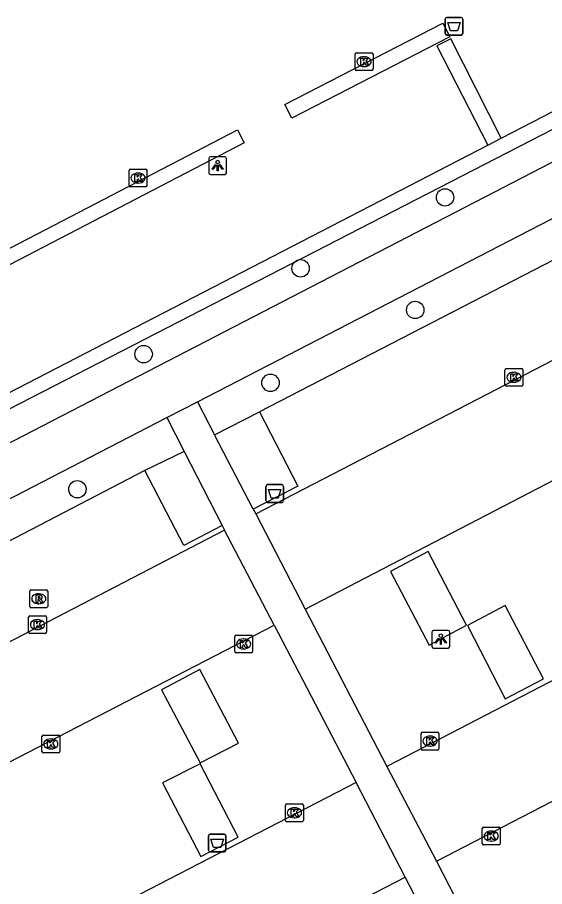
# Model space of a CAD drawing. Extents: x 158838 to 160074, y 386376 to 387776.
# Drawn here: x 159348.53 to 159378.18, y 387239.81 to 387288.7 of the extents above; entities that cross this region are included whole.
import ezdxf

# ---------------------------------------------------------------- set-up
doc = ezdxf.new("R2010")
doc.units = 0
for name, color, linetype in [('IMGEO_Afvalbak', 7, 'Continuous'), ('IMGEO_Boom', 7, 'Continuous'), ('IMGEO_Groenvoorziening', 7, 'Continuous'), ('IMGEO_Haag', 7, 'Continuous'), ('IMGEO_Kolk', 7, 'Continuous'), ('IMGEO_Lichtpunt', 7, 'Continuous'), ('IMGEO_Parkeervlak_gesloten', 7, 'Continuous'), ('IMGEO_Rijbaan_lokaal_gesloten', 7, 'Continuous'), ('IMGEO_Rijbaan_lokaal_open', 7, 'Continuous'), ('IMGEO_Rioolput', 7, 'Continuous'), ('IMGEO_Voetpad_open', 7, 'Continuous')]:
    doc.layers.add(name, color=color, linetype=linetype)

msp = doc.modelspace()

# ---------------------------------------------------------------- linework, layer by layer
at = {"layer": 'IMGEO_Afvalbak'}
for p, q in [((159372.586, 387287.798), (159372.586, 387288.598)), ((159372.586, 387288.598), (159372.586, 387287.798)), ((159372.686, 387288.698), (159373.476, 387288.698)), ((159373.476, 387288.698), (159372.686, 387288.698)), ((159373.576, 387288.598), (159373.576, 387287.798)), ((159373.576, 387287.798), (159373.576, 387288.598)), ((159373.476, 387287.698), (159372.686, 387287.698)), ((159372.686, 387287.698), (159373.476, 387287.698)), ((159362.502, 387261.521), (159362.502, 387262.321)), ((159362.502, 387262.321), (159362.502, 387261.521)), ((159362.602, 387262.421), (159363.392, 387262.421)), ((159363.392, 387262.421), (159362.602, 387262.421)), ((159363.492, 387262.321), (159363.492, 387261.521)), ((159363.492, 387261.521), (159363.492, 387262.321)), ((159363.392, 387261.421), (159362.602, 387261.421)), ((159362.602, 387261.421), (159363.392, 387261.421)), ((159359.269, 387241.859), (159359.269, 387242.659)), ((159359.269, 387242.659), (159359.269, 387241.859)), ((159359.369, 387242.759), (159360.159, 387242.759)), ((159360.159, 387242.759), (159359.369, 387242.759)), ((159360.259, 387242.659), (159360.259, 387241.859)), ((159360.259, 387241.859), (159360.259, 387242.659)), ((159360.159, 387241.759), (159359.369, 387241.759)), ((159359.369, 387241.759), (159360.159, 387241.759))]:
    msp.add_line(p, q, dxfattribs=at)
for points in [[(159372.729, 387288.412), (159373.433, 387288.412), (159373.284, 387287.942), (159372.878, 387287.942), (159372.729, 387288.412)], [(159362.645, 387262.135), (159363.349, 387262.135), (159363.2, 387261.665), (159362.794, 387261.665), (159362.645, 387262.135)], [(159359.412, 387242.473), (159360.116, 387242.473), (159359.967, 387242.003), (159359.561, 387242.003), (159359.412, 387242.473)]]:
    msp.add_lwpolyline(points, dxfattribs=at)
for centre, start, end in [((159372.686, 387288.598), 90, 180), ((159372.686, 387288.598), 90, 180), ((159373.476, 387288.598), 0, 90), ((159373.476, 387288.598), 360, 90), ((159372.686, 387287.798), 180, 270), ((159372.686, 387287.798), 180, 270), ((159373.476, 387287.798), 270, 0), ((159373.476, 387287.798), 270, 0), ((159362.602, 387262.321), 90, 180), ((159362.602, 387262.321), 90, 180), ((159363.392, 387262.321), 0, 90), ((159363.392, 387262.321), 360, 90), ((159362.602, 387261.521), 180, 270), ((159362.602, 387261.521), 180, 270), ((159363.392, 387261.521), 270, 0), ((159363.392, 387261.521), 270, 0), ((159359.369, 387242.659), 90, 180), ((159359.369, 387242.659), 90, 180), ((159360.159, 387242.659), 0, 90), ((159360.159, 387242.659), 360, 90), ((159359.369, 387241.859), 180, 270), ((159359.369, 387241.859), 180, 270), ((159360.159, 387241.859), 270, 0), ((159360.159, 387241.859), 270, 0)]:
    msp.add_arc(centre, 0.1, start, end, dxfattribs=at)
at = {"layer": 'IMGEO_Boom'}
for centre in [(159372.579, 387278.572), (159364.457, 387274.583), (159370.899, 387272.242), (159355.629, 387269.756), (159362.762, 387268.144), (159351.903, 387262.158)]:
    msp.add_circle(centre, 0.489, dxfattribs=at)
at = {"layer": 'IMGEO_Groenvoorziening'}
for points in [[(159359.621, 387265.22), (159362.14, 387266.519)], [(159357.915, 387264.279), (159355.697, 387263.204)]]:
    msp.add_lwpolyline(points, dxfattribs=at)
at = {"layer": 'IMGEO_Haag'}
for points in [[(159316.158, 387250.264), (159383.735, 387285.04)], [(159374.987, 387281.519), (159375.731, 387281.904)]]:
    msp.add_lwpolyline(points, dxfattribs=at)
at = {"layer": 'IMGEO_Kolk'}
for p, q in [((159367.526, 387285.782), (159367.526, 387286.634)), ((159367.601, 387286.708), (159368.453, 387286.708)), ((159368.527, 387286.634), (159368.527, 387285.782)), ((159368.014, 387286.488), (159368.039, 387286.488)), ((159368.453, 387285.708), (159367.601, 387285.708)), ((159368.037, 387285.928), (159368.012, 387285.928)), ((159354.817, 387279.236), (159354.817, 387280.088)), ((159354.892, 387280.162), (159355.744, 387280.162)), ((159355.305, 387279.942), (159355.33, 387279.942)), ((159355.818, 387280.088), (159355.818, 387279.236)), ((159355.328, 387279.382), (159355.303, 387279.382)), ((159355.744, 387279.162), (159354.892, 387279.162)), ((159375.949, 387268.028), (159375.949, 387268.88)), ((159376.024, 387268.954), (159376.876, 387268.954)), ((159376.437, 387268.734), (159376.462, 387268.734)), ((159376.95, 387268.88), (159376.95, 387268.028)), ((159376.46, 387268.174), (159376.435, 387268.174)), ((159376.876, 387267.954), (159376.024, 387267.954)), ((159349.16, 387254.117), (159349.16, 387254.969)), ((159349.235, 387255.043), (159350.087, 387255.043)), ((159349.648, 387254.823), (159349.673, 387254.823)), ((159350.161, 387254.969), (159350.161, 387254.117)), ((159350.087, 387254.043), (159349.235, 387254.043)), ((159349.671, 387254.263), (159349.646, 387254.263)), ((159360.748, 387253.033), (159360.748, 387253.885)), ((159360.823, 387253.959), (159361.675, 387253.959)), ((159361.749, 387253.885), (159361.749, 387253.033)), ((159361.236, 387253.739), (159361.261, 387253.739)), ((159361.675, 387252.959), (159360.823, 387252.959)), ((159361.259, 387253.179), (159361.234, 387253.179)), ((159371.308, 387248.492), (159372.16, 387248.492)), ((159349.911, 387247.408), (159349.911, 387248.26)), ((159349.986, 387248.334), (159350.838, 387248.334)), ((159350.399, 387248.114), (159350.424, 387248.114)), ((159350.912, 387248.26), (159350.912, 387247.408)), ((159371.233, 387247.566), (159371.233, 387248.418)), ((159371.721, 387248.272), (159371.746, 387248.272)), ((159372.234, 387248.418), (159372.234, 387247.566)), ((159350.422, 387247.554), (159350.397, 387247.554)), ((159372.16, 387247.492), (159371.308, 387247.492)), ((159371.744, 387247.712), (159371.719, 387247.712)), ((159350.838, 387247.334), (159349.986, 387247.334)), ((159363.609, 387243.535), (159363.609, 387244.387)), ((159363.684, 387244.461), (159364.536, 387244.461)), ((159364.097, 387244.241), (159364.122, 387244.241)), ((159364.61, 387244.387), (159364.61, 387243.535)), ((159364.12, 387243.681), (159364.095, 387243.681)), ((159364.536, 387243.461), (159363.684, 387243.461)), ((159374.747, 387243.151), (159375.599, 387243.151)), ((159374.672, 387242.225), (159374.672, 387243.077)), ((159375.16, 387242.931), (159375.185, 387242.931)), ((159375.673, 387243.077), (159375.673, 387242.225)), ((159375.599, 387242.151), (159374.747, 387242.151)), ((159375.183, 387242.371), (159375.158, 387242.371))]:
    msp.add_line(p, q, dxfattribs=at)
for points in [[(159367.526, 387285.782), (159367.526, 387286.634)], [(159367.601, 387286.708), (159368.453, 387286.708)], [(159368.527, 387286.634), (159368.527, 387285.782)], [(159367.847, 387286.408), (159367.97, 387286.408), (159367.97, 387286.257), (159368.1, 387286.408), (159368.264, 387286.408), (159368.118, 387286.257), (159368.271, 387286.008), (159368.119, 387286.008), (159368.034, 387286.172), (159367.97, 387286.105), (159367.97, 387286.008), (159367.847, 387286.008), (159367.847, 387286.408)], [(159368.453, 387285.708), (159367.601, 387285.708)], [(159354.817, 387279.236), (159354.817, 387280.088)], [(159354.892, 387280.162), (159355.744, 387280.162)], [(159355.138, 387279.862), (159355.261, 387279.862), (159355.261, 387279.711), (159355.391, 387279.862), (159355.555, 387279.862), (159355.409, 387279.711), (159355.562, 387279.462), (159355.41, 387279.462), (159355.325, 387279.626), (159355.261, 387279.559), (159355.261, 387279.462), (159355.138, 387279.462), (159355.138, 387279.862)], [(159355.818, 387280.088), (159355.818, 387279.236)], [(159355.744, 387279.162), (159354.892, 387279.162)], [(159375.949, 387268.028), (159375.949, 387268.88)], [(159376.024, 387268.954), (159376.876, 387268.954)], [(159376.27, 387268.654), (159376.393, 387268.654), (159376.393, 387268.503), (159376.523, 387268.654), (159376.687, 387268.654), (159376.541, 387268.503), (159376.694, 387268.254), (159376.542, 387268.254), (159376.457, 387268.418), (159376.393, 387268.351), (159376.393, 387268.254), (159376.27, 387268.254), (159376.27, 387268.654)], [(159376.95, 387268.88), (159376.95, 387268.028)], [(159376.876, 387267.954), (159376.024, 387267.954)], [(159349.16, 387254.117), (159349.16, 387254.969)], [(159349.235, 387255.043), (159350.087, 387255.043)], [(159350.161, 387254.969), (159350.161, 387254.117)], [(159349.481, 387254.743), (159349.604, 387254.743), (159349.604, 387254.592), (159349.734, 387254.743), (159349.898, 387254.743), (159349.752, 387254.592), (159349.905, 387254.343), (159349.753, 387254.343), (159349.668, 387254.507), (159349.604, 387254.44), (159349.604, 387254.343), (159349.481, 387254.343), (159349.481, 387254.743)], [(159350.087, 387254.043), (159349.235, 387254.043)], [(159360.748, 387253.033), (159360.748, 387253.885)], [(159360.823, 387253.959), (159361.675, 387253.959)], [(159361.749, 387253.885), (159361.749, 387253.033)], [(159361.069, 387253.659), (159361.192, 387253.659), (159361.192, 387253.508), (159361.322, 387253.659), (159361.486, 387253.659), (159361.34, 387253.508), (159361.493, 387253.259), (159361.341, 387253.259), (159361.256, 387253.423), (159361.192, 387253.356), (159361.192, 387253.259), (159361.069, 387253.259), (159361.069, 387253.659)], [(159361.675, 387252.959), (159360.823, 387252.959)], [(159371.308, 387248.492), (159372.16, 387248.492)], [(159349.911, 387247.408), (159349.911, 387248.26)], [(159349.986, 387248.334), (159350.838, 387248.334)], [(159350.232, 387248.034), (159350.355, 387248.034), (159350.355, 387247.883), (159350.485, 387248.034), (159350.649, 387248.034), (159350.503, 387247.883), (159350.656, 387247.634), (159350.504, 387247.634), (159350.419, 387247.798), (159350.355, 387247.731), (159350.355, 387247.634), (159350.232, 387247.634), (159350.232, 387248.034)], [(159350.912, 387248.26), (159350.912, 387247.408)], [(159371.233, 387247.566), (159371.233, 387248.418)], [(159371.554, 387248.192), (159371.677, 387248.192), (159371.677, 387248.041), (159371.807, 387248.192), (159371.971, 387248.192), (159371.825, 387248.041), (159371.978, 387247.792), (159371.826, 387247.792), (159371.741, 387247.956), (159371.677, 387247.889), (159371.677, 387247.792), (159371.554, 387247.792), (159371.554, 387248.192)], [(159372.234, 387248.418), (159372.234, 387247.566)], [(159372.16, 387247.492), (159371.308, 387247.492)], [(159350.838, 387247.334), (159349.986, 387247.334)], [(159363.609, 387243.535), (159363.609, 387244.387)], [(159363.684, 387244.461), (159364.536, 387244.461)], [(159363.93, 387244.161), (159364.053, 387244.161), (159364.053, 387244.01), (159364.183, 387244.161), (159364.347, 387244.161), (159364.201, 387244.01), (159364.354, 387243.761), (159364.202, 387243.761), (159364.117, 387243.925), (159364.053, 387243.858), (159364.053, 387243.761), (159363.93, 387243.761), (159363.93, 387244.161)], [(159364.61, 387244.387), (159364.61, 387243.535)], [(159364.536, 387243.461), (159363.684, 387243.461)], [(159374.747, 387243.151), (159375.599, 387243.151)], [(159374.672, 387242.225), (159374.672, 387243.077)], [(159374.993, 387242.851), (159375.116, 387242.851), (159375.116, 387242.7), (159375.246, 387242.851), (159375.41, 387242.851), (159375.264, 387242.7), (159375.417, 387242.451), (159375.265, 387242.451), (159375.18, 387242.615), (159375.116, 387242.548), (159375.116, 387242.451), (159374.993, 387242.451), (159374.993, 387242.851)], [(159375.673, 387243.077), (159375.673, 387242.225)], [(159375.599, 387242.151), (159374.747, 387242.151)]]:
    msp.add_lwpolyline(points, dxfattribs=at)
for centre, start, end in [((159367.603, 387286.632), 91.552, 178.448), ((159367.603, 387286.632), 91.552, 178.448), ((159368.451, 387286.632), 1.552, 88.448), ((159368.451, 387286.632), 1.552, 88.448), ((159367.603, 387285.784), 181.552, 268.448), ((159367.603, 387285.784), 181.552, 268.448), ((159368.451, 387285.784), 271.552, 358.448), ((159368.451, 387285.784), 271.552, 358.448), ((159354.894, 387280.086), 91.552, 178.448), ((159354.894, 387280.086), 91.552, 178.448), ((159355.742, 387280.086), 1.552, 88.448), ((159355.742, 387280.086), 1.552, 88.448), ((159354.894, 387279.238), 181.552, 268.448), ((159354.894, 387279.238), 181.552, 268.448), ((159355.742, 387279.238), 271.552, 358.448), ((159355.742, 387279.238), 271.552, 358.448), ((159376.026, 387268.878), 91.552, 178.448), ((159376.026, 387268.878), 91.552, 178.448), ((159376.874, 387268.878), 1.552, 88.448), ((159376.874, 387268.878), 1.552, 88.448), ((159376.026, 387268.03), 181.552, 268.448), ((159376.026, 387268.03), 181.552, 268.448), ((159376.874, 387268.03), 271.552, 358.448), ((159376.874, 387268.03), 271.552, 358.448), ((159349.237, 387254.967), 91.552, 178.448), ((159349.237, 387254.967), 91.552, 178.448), ((159350.085, 387254.967), 1.552, 88.448), ((159350.085, 387254.967), 1.552, 88.448), ((159349.237, 387254.119), 181.552, 268.448), ((159349.237, 387254.119), 181.552, 268.448), ((159350.085, 387254.119), 271.552, 358.448), ((159350.085, 387254.119), 271.552, 358.448), ((159360.825, 387253.883), 91.552, 178.448), ((159360.825, 387253.883), 91.552, 178.448), ((159361.673, 387253.883), 1.552, 88.448), ((159361.673, 387253.883), 1.552, 88.448), ((159360.825, 387253.035), 181.552, 268.448), ((159360.825, 387253.035), 181.552, 268.448), ((159361.673, 387253.035), 271.552, 358.448), ((159361.673, 387253.035), 271.552, 358.448), ((159371.31, 387248.416), 91.552, 178.448), ((159371.31, 387248.416), 91.552, 178.448), ((159372.158, 387248.416), 1.552, 88.448), ((159372.158, 387248.416), 1.552, 88.448), ((159349.988, 387248.258), 91.552, 178.448), ((159349.988, 387248.258), 91.552, 178.448), ((159350.836, 387248.258), 1.552, 88.448), ((159350.836, 387248.258), 1.552, 88.448), ((159371.31, 387247.568), 181.552, 268.448), ((159371.31, 387247.568), 181.552, 268.448), ((159372.158, 387247.568), 271.552, 358.448), ((159372.158, 387247.568), 271.552, 358.448), ((159349.988, 387247.41), 181.552, 268.448), ((159349.988, 387247.41), 181.552, 268.448), ((159350.836, 387247.41), 271.552, 358.448), ((159350.836, 387247.41), 271.552, 358.448), ((159363.686, 387244.385), 91.552, 178.448), ((159363.686, 387244.385), 91.552, 178.448), ((159364.534, 387244.385), 1.552, 88.448), ((159364.534, 387244.385), 1.552, 88.448), ((159363.686, 387243.537), 181.552, 268.448), ((159363.686, 387243.537), 181.552, 268.448), ((159364.534, 387243.537), 271.552, 358.448), ((159364.534, 387243.537), 271.552, 358.448), ((159374.749, 387243.075), 91.552, 178.448), ((159374.749, 387243.075), 91.552, 178.448), ((159375.597, 387243.075), 1.552, 88.448), ((159375.597, 387243.075), 1.552, 88.448), ((159374.749, 387242.227), 181.552, 268.448), ((159374.749, 387242.227), 181.552, 268.448), ((159375.597, 387242.227), 271.552, 358.448), ((159375.597, 387242.227), 271.552, 358.448)]:
    msp.add_arc(centre, 0.0765, start, end, dxfattribs=at)
for centre, major_axis, ratio, start_param, end_param in [((159368.013, 387286.208), (-0.387, 0.002), 0.722429, 4.712389, 7.853982), ((159368.038, 387286.208), (-0.39, 0.002), 0.717154, 1.570796, 4.712389), ((159355.304, 387279.662), (-0.387, 0.002), 0.722429, 4.712389, 7.853982), ((159355.329, 387279.662), (-0.39, 0.002), 0.717154, 1.570796, 4.712389), ((159376.436, 387268.454), (-0.387, 0.002), 0.722429, 4.712389, 7.853982), ((159376.461, 387268.454), (-0.39, 0.002), 0.717154, 1.570796, 4.712389), ((159349.647, 387254.543), (-0.387, 0.002), 0.722429, 4.712389, 7.853982), ((159349.672, 387254.543), (-0.39, 0.002), 0.717154, 1.570796, 4.712389), ((159361.235, 387253.459), (-0.387, 0.002), 0.722429, 4.712389, 7.853982), ((159361.26, 387253.459), (-0.39, 0.002), 0.717154, 1.570796, 4.712389), ((159350.398, 387247.834), (-0.387, 0.002), 0.722429, 4.712389, 7.853982), ((159350.423, 387247.834), (-0.39, 0.002), 0.717154, 1.570796, 4.712389), ((159371.72, 387247.992), (-0.387, 0.002), 0.722429, 4.712389, 7.853982), ((159371.745, 387247.992), (-0.39, 0.002), 0.717154, 1.570796, 4.712389), ((159364.096, 387243.961), (-0.387, 0.002), 0.722429, 4.712389, 7.853982), ((159364.121, 387243.961), (-0.39, 0.002), 0.717154, 1.570796, 4.712389), ((159375.159, 387242.651), (-0.387, 0.002), 0.722429, 4.712389, 7.853982), ((159375.184, 387242.651), (-0.39, 0.002), 0.717154, 1.570796, 4.712389)]:
    msp.add_ellipse(centre, major_axis=major_axis, ratio=ratio, start_param=start_param, end_param=end_param, dxfattribs=at)
at = {"layer": 'IMGEO_Lichtpunt'}
for p, q in [((159359.29, 387280.765), (159359.29, 387279.958)), ((159359.29, 387280.765), (159359.29, 387279.958)), ((159360.192, 387280.86), (159359.384, 387280.86)), ((159360.192, 387280.86), (159359.384, 387280.86)), ((159360.286, 387279.958), (159360.286, 387280.765)), ((159360.286, 387279.958), (159360.286, 387280.765)), ((159359.384, 387279.864), (159360.192, 387279.864)), ((159359.384, 387279.864), (159360.192, 387279.864)), ((159371.842, 387254.127), (159371.842, 387253.32)), ((159371.842, 387254.127), (159371.842, 387253.32)), ((159372.744, 387254.222), (159371.936, 387254.222)), ((159372.744, 387254.222), (159371.936, 387254.222)), ((159372.838, 387253.32), (159372.838, 387254.127)), ((159372.838, 387253.32), (159372.838, 387254.127)), ((159371.936, 387253.226), (159372.744, 387253.226)), ((159371.936, 387253.226), (159372.744, 387253.226))]:
    msp.add_line(p, q, dxfattribs=at)
for points in [[(159359.664, 387280.429), (159359.703, 387280.401), (159359.515, 387280.139), (159359.477, 387280.166), (159359.664, 387280.429)], [(159359.766, 387280.381), (159359.813, 387280.381), (159359.813, 387280.059), (159359.766, 387280.059), (159359.766, 387280.381)], [(159359.876, 387280.401), (159359.914, 387280.428), (159360.101, 387280.166), (159360.062, 387280.138), (159359.876, 387280.401)], [(159372.216, 387253.791), (159372.255, 387253.763), (159372.067, 387253.501), (159372.029, 387253.528), (159372.216, 387253.791)], [(159372.318, 387253.743), (159372.365, 387253.743), (159372.365, 387253.421), (159372.318, 387253.421), (159372.318, 387253.743)], [(159372.428, 387253.763), (159372.466, 387253.79), (159372.653, 387253.528), (159372.614, 387253.5), (159372.428, 387253.763)]]:
    msp.add_lwpolyline(points, dxfattribs=at)
for centre in [(159359.789, 387280.563), (159372.341, 387253.925)]:
    msp.add_circle(centre, 0.0994, dxfattribs=at)
for centre, start, end in [((159359.384, 387280.765), 90, 180), ((159359.384, 387280.765), 90, 180), ((159360.192, 387280.765), 0, 90), ((159360.192, 387280.765), 0, 90), ((159359.384, 387279.958), 180, 270), ((159359.384, 387279.958), 180, 270), ((159360.192, 387279.958), 270, 0), ((159360.192, 387279.958), 270, 360), ((159371.936, 387254.127), 90, 180), ((159371.936, 387254.127), 90, 180), ((159372.744, 387254.127), 0, 90), ((159372.744, 387254.127), 0, 90), ((159371.936, 387253.32), 180, 270), ((159371.936, 387253.32), 180, 270), ((159372.744, 387253.32), 270, 0), ((159372.744, 387253.32), 270, 360)]:
    msp.add_arc(centre, 0.0946, start, end, dxfattribs=at)
at = {"layer": 'IMGEO_Parkeervlak_gesloten'}
for points in [[(159375.731, 387281.904), (159372.906, 387287.499), (159372.122, 387287.089), (159374.987, 387281.519)], [(159375.731, 387281.904), (159383.324, 387285.829)], [(159330.333, 387258.435), (159374.987, 387281.519)], [(159386.718, 387279.2), (159362.14, 387266.519)], [(159362.14, 387266.519), (159364.297, 387262.33), (159361.791, 387261.039)], [(159355.697, 387263.204), (159321.401, 387245.361)], [(159360.048, 387260.127), (159357.894, 387259.001), (159355.697, 387263.204)], [(159371.629, 387258.654), (159369.505, 387257.534), (159371.693, 387253.385), (159373.788, 387254.511), (159371.629, 387258.654)], [(159375.961, 387250.375), (159378.106, 387251.489), (159375.961, 387255.621), (159373.842, 387254.498), (159375.961, 387250.375)], [(159360.972, 387247.878), (159358.793, 387252.013), (159356.632, 387250.874), (159358.816, 387246.761), (159360.972, 387247.878)], [(159356.698, 387245.649), (159358.839, 387241.498), (159360.952, 387242.588), (159358.806, 387246.717), (159356.698, 387245.649)]]:
    msp.add_lwpolyline(points, dxfattribs=at)
at = {"layer": 'IMGEO_Rijbaan_lokaal_gesloten'}
for points in [[(159383.735, 387285.04), (159384.491, 387283.592), (159316.98, 387248.673)], [(159358.658, 387267.075), (159385.829, 387281.126), (159386.762, 387279.223)], [(159356.935, 387266.184), (159358.658, 387267.075)], [(159318.265, 387246.186), (159356.935, 387266.184)]]:
    msp.add_lwpolyline(points, dxfattribs=at)
at = {"layer": 'IMGEO_Rijbaan_lokaal_open'}
for points in [[(159364.714, 387255.407), (159412.32, 387280.149), (159416.916, 387271.264), (159369.306, 387246.56)], [(159361.932, 387260.768), (159389.008, 387274.771), (159386.718, 387279.2)], [(159372.099, 387241.24), (159419.765, 387265.917), (159424.33, 387257.055), (159376.676, 387232.325)], [(159361.932, 387260.768), (159364.714, 387255.407)], [(159360.184, 387259.865), (159341.301, 387250.044), (159321.62, 387239.895), (159321.482, 387240.16)], [(159362.971, 387254.506), (159360.184, 387259.865)], [(159367.571, 387245.663), (159328.835, 387225.647), (159324.259, 387234.502), (159362.971, 387254.506)], [(159369.306, 387246.56), (159372.099, 387241.24)], [(159370.343, 387240.333), (159367.571, 387245.663)], [(159374.968, 387231.442), (159336.194, 387211.406), (159331.594, 387220.309), (159370.343, 387240.333)]]:
    msp.add_lwpolyline(points, dxfattribs=at)
at = {"layer": 'IMGEO_Rioolput'}
for p, q in [((159349.233, 387255.57), (159349.233, 387256.422)), ((159349.308, 387256.496), (159350.16, 387256.496)), ((159350.234, 387256.422), (159350.234, 387255.57)), ((159349.721, 387256.276), (159349.746, 387256.276)), ((159350.16, 387255.496), (159349.308, 387255.496)), ((159349.744, 387255.716), (159349.719, 387255.716))]:
    msp.add_line(p, q, dxfattribs=at)
for points in [[(159349.233, 387255.57), (159349.233, 387256.422)], [(159349.308, 387256.496), (159350.16, 387256.496)], [(159350.234, 387256.422), (159350.234, 387255.57)], [(159349.822, 387256.194), (159349.57, 387256.196), (159349.57, 387255.796)], [(159349.57, 387255.796), (159349.694, 387255.796), (159349.694, 387255.958), (159349.705, 387255.958)], [(159349.748, 387256.115), (159349.694, 387256.115), (159349.694, 387256.034)], [(159349.694, 387256.034), (159349.746, 387256.034)], [(159349.752, 387255.929), (159349.823, 387255.796), (159349.963, 387255.796), (159349.898, 387255.922)], [(159350.16, 387255.496), (159349.308, 387255.496)]]:
    msp.add_lwpolyline(points, dxfattribs=at)
for centre, radius, start, end in [((159349.31, 387256.42), 0.0765, 91.552, 178.448), ((159349.31, 387256.42), 0.0765, 91.552, 178.448), ((159350.158, 387256.42), 0.0765, 1.552, 88.448), ((159350.158, 387256.42), 0.0765, 1.552, 88.448), ((159349.704, 387255.905), 0.0533, 26.0293, 88.6989), ((159349.73, 387256.223), 0.19, 274.7715, 282.9687), ((159349.754, 387256.019), 0.0964, 77.0061, 93.1865), ((159349.768, 387256.076), 0.0378, 276.6634, 79.6772), ((159349.821, 387256.084), 0.109, 350.3612, 89.416), ((159349.819, 387256.084), 0.112, 277.5842, 350.9817), ((159349.803, 387255.869), 0.108, 29.5134, 73.7905), ((159349.31, 387255.572), 0.0765, 181.552, 268.448), ((159349.31, 387255.572), 0.0765, 181.552, 268.448), ((159350.158, 387255.572), 0.0765, 271.552, 358.448), ((159350.158, 387255.572), 0.0765, 271.552, 358.448)]:
    msp.add_arc(centre, radius, start, end, dxfattribs=at)
for centre, major_axis, ratio, start_param, end_param in [((159349.72, 387255.996), (-0.387, 0.002), 0.722429, 4.712389, 7.853982), ((159349.745, 387255.996), (-0.39, 0.002), 0.717154, 1.570796, 4.712389)]:
    msp.add_ellipse(centre, major_axis=major_axis, ratio=ratio, start_param=start_param, end_param=end_param, dxfattribs=at)
at = {"layer": 'IMGEO_Voetpad_open'}
for points in [[(159363.568, 387283.791), (159372.456, 387288.369), (159372.846, 387287.611), (159363.958, 387283.033), (159363.568, 387283.791)], [(159360.916, 387282.37), (159361.291, 387281.648), (159338.189, 387269.649), (159337.814, 387270.371), (159360.916, 387282.37)], [(159358.658, 387267.075), (159359.621, 387265.22)], [(159356.935, 387266.184), (159357.915, 387264.279)], [(159361.791, 387261.039), (159359.621, 387265.22)], [(159357.915, 387264.279), (159360.048, 387260.127)], [(159361.791, 387261.039), (159361.932, 387260.768)], [(159360.048, 387260.127), (159360.184, 387259.865)], [(159364.714, 387255.407), (159369.306, 387246.56)], [(159362.971, 387254.506), (159367.571, 387245.663)], [(159372.099, 387241.24), (159376.676, 387232.325)], [(159374.968, 387231.442), (159370.343, 387240.333)]]:
    msp.add_lwpolyline(points, dxfattribs=at)

doc.saveas('drawing.dxf')
